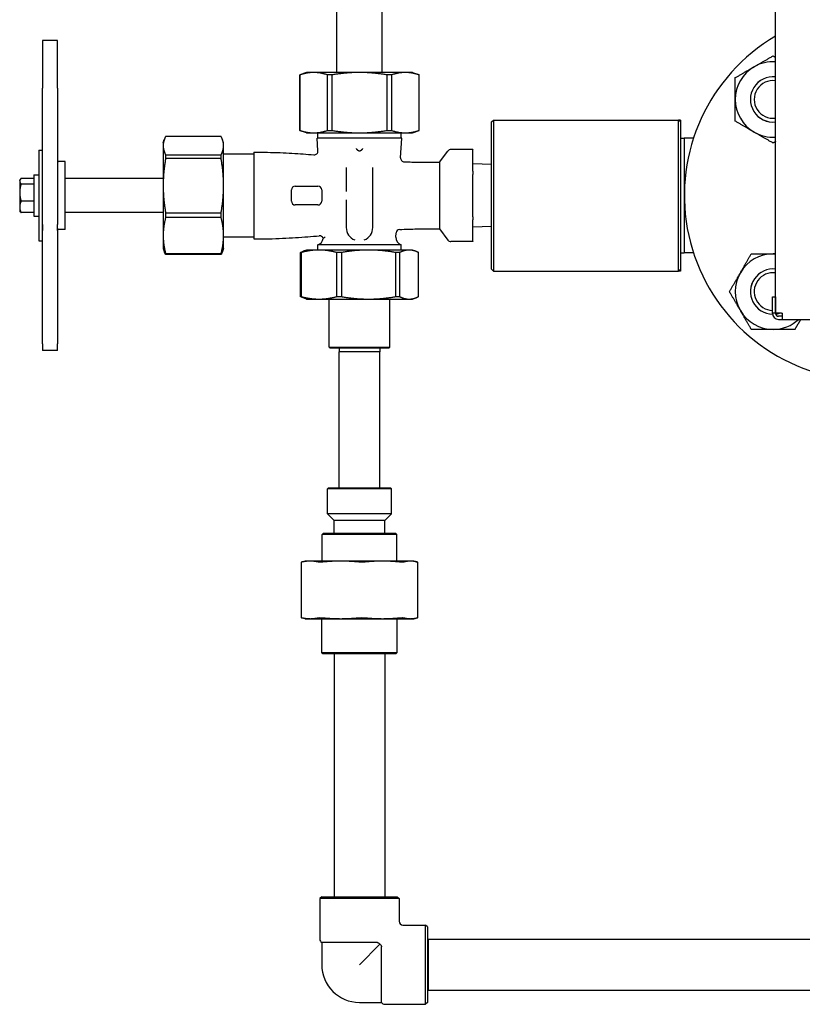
# Model space of a CAD drawing. Header units: inches. Extents: x 24 to 1128, y -58 to 748.
# Tile 272 of 656: x 459 to 472, y 285 to 301. Entities that reach past the tile are written whole.
import ezdxf

# ---------------------------------------------------------------- set-up
doc = ezdxf.new("R2010")
doc.units = ezdxf.units.IN
doc.header["$LTSCALE"] = 32
doc.header["$MEASUREMENT"] = 0
doc.layers.add('Visible (ANSI)', color=7, linetype='Continuous', lineweight=30)

msp = doc.modelspace()

# ---------------------------------------------------------------- linework, layer by layer
at = {"layer": 'Visible (ANSI)'}
for p, q in [((471.79233, 296.59617), (471.79233, 322.49617)), ((464.52983, 300.58367), (464.52983, 302.44617)), ((465.27983, 300.58367), (465.27983, 302.44617)), ((459.65483, 301.11213), (459.65483, 300.32521)), ((459.90483, 301.11213), (459.65483, 301.11213)), ((459.90483, 300.32521), (459.90483, 301.11213)), ((464.02983, 300.58367), (463.91733, 300.54272)), ((463.91819, 300.54272), (463.91733, 300.54272)), ((463.91733, 299.62462), (463.91733, 300.54272)), ((463.91819, 300.54272), (463.91819, 299.62462)), ((464.14706, 300.58367), (464.02983, 300.58367)), ((464.90483, 300.58367), (464.14706, 300.58367)), ((464.44708, 300.54272), (464.37593, 300.54272)), ((464.37593, 299.62462), (464.37593, 300.54272)), ((464.44708, 300.54272), (464.44708, 299.62462)), ((465.6626, 300.58367), (464.90483, 300.58367)), ((465.43373, 300.54272), (465.36258, 300.54272)), ((465.36258, 299.62462), (465.36258, 300.54272)), ((465.43373, 300.54272), (465.43373, 299.62462)), ((465.77983, 300.58367), (465.6626, 300.58367)), ((465.77983, 300.58367), (465.89233, 300.54272)), ((465.89233, 300.54272), (465.89148, 300.54272)), ((465.89148, 299.62462), (465.89148, 300.54272)), ((465.89233, 299.62462), (465.89233, 300.54272)), ((459.65483, 298.0666), (459.65483, 300.32521)), ((459.90483, 300.32521), (459.90483, 298.0666)), ((467.09233, 299.76492), (467.12358, 299.79617)), ((467.12358, 299.79617), (467.12358, 297.29617)), ((467.12358, 299.79617), (470.18608, 299.79617)), ((470.21733, 299.79617), (470.18608, 299.79617)), ((470.18608, 297.29617), (470.18608, 299.79617)), ((470.21733, 299.76492), (470.18608, 299.79617)), ((470.21733, 299.79617), (470.21733, 299.76492)), ((467.09233, 297.32742), (467.09233, 299.76492)), ((470.21733, 299.76492), (470.21733, 297.32742)), ((461.65483, 299.42117), (461.6737, 299.47302)), ((462.61388, 299.52317), (461.69578, 299.52317)), ((462.65483, 299.42117), (462.63596, 299.47302)), ((464.02983, 299.58367), (463.91733, 299.62462)), ((463.91733, 299.62462), (463.91819, 299.62462)), ((464.02983, 299.58367), (464.14706, 299.58367)), ((464.14706, 299.58367), (464.90483, 299.58367)), ((465.60483, 299.49467), (464.20483, 299.49467)), ((464.21736, 299.28667), (464.20483, 299.49467)), ((464.21733, 299.49467), (464.21733, 299.58367)), ((464.37593, 299.62462), (464.44708, 299.62462)), ((464.90483, 299.58367), (465.6626, 299.58367)), ((465.36258, 299.62462), (465.43373, 299.62462)), ((465.58531, 299.17067), (465.60483, 299.49467)), ((465.59233, 299.49467), (465.59233, 299.58367)), ((465.6626, 299.58367), (465.77983, 299.58367)), ((465.77983, 299.58367), (465.89233, 299.62462)), ((465.89148, 299.62462), (465.89233, 299.62462)), ((470.21733, 299.49453), (470.27983, 299.49617)), ((470.27983, 299.49617), (470.27983, 297.59617)), ((470.43353, 299.49617), (470.27983, 299.49617)), ((461.65483, 299.42117), (461.65483, 299.37222)), ((461.65483, 299.37222), (461.65483, 298.7093)), ((462.65483, 299.37222), (462.65483, 299.42117)), ((462.65483, 298.7093), (462.65483, 299.37222)), ((466.77983, 299.30871), (466.41802, 299.30871)), ((466.77983, 299.30871), (466.77983, 299.30033)), ((466.77983, 298.95031), (466.77983, 299.30033)), ((459.59483, 299.29617), (459.59483, 297.79617)), ((459.59483, 299.29617), (459.65483, 299.29617)), ((461.69578, 299.22127), (461.69578, 299.15902)), ((461.69578, 299.22127), (462.61388, 299.22127)), ((462.61388, 299.15902), (461.69578, 299.15902)), ((462.61388, 299.15902), (462.61388, 299.22127)), ((463.15483, 299.23367), (462.65483, 299.23367)), ((463.15483, 299.26472), (463.15483, 297.82762)), ((466.22983, 299.09617), (466.3677, 299.28328)), ((460.02983, 299.10867), (459.92046, 299.10867)), ((460.02983, 297.98367), (460.02983, 299.10867)), ((464.68608, 299.0125), (464.68608, 298.61543)), ((465.12358, 298.01492), (465.12358, 299.0125)), ((466.22983, 299.09617), (466.22983, 297.99617)), ((467.09233, 299.05753), (466.77983, 299.07117)), ((459.51483, 298.82932), (459.30216, 298.82932)), ((459.51483, 298.89017), (459.51483, 298.20217)), ((459.51483, 298.89017), (459.59483, 298.89017)), ((461.65483, 298.82742), (460.02983, 298.82742)), ((466.77983, 298.95031), (466.77983, 298.89619)), ((466.77983, 298.19615), (466.77983, 298.89619)), ((459.27983, 298.79617), (459.28794, 298.81022)), ((459.27983, 298.79617), (459.27983, 298.78287)), ((459.27983, 298.78287), (459.27983, 298.59485)), ((459.51483, 298.73642), (459.30216, 298.73642)), ((461.65483, 298.7093), (461.65483, 297.88325)), ((462.65483, 297.88325), (462.65483, 298.7093)), ((463.84233, 298.70242), (464.21733, 298.70242)), ((459.27983, 298.59485), (459.27983, 298.35814)), ((463.77983, 298.45242), (463.77983, 298.63992)), ((464.27983, 298.63992), (464.27983, 298.45242)), ((459.27983, 298.35814), (459.27983, 298.29617)), ((459.51483, 298.45327), (459.30216, 298.45327)), ((464.21733, 298.38992), (463.84233, 298.38992)), ((464.68608, 298.47691), (464.68608, 298.01492)), ((459.27983, 298.29617), (459.28794, 298.28212)), ((459.51483, 298.26302), (459.30216, 298.26302)), ((459.51483, 298.20217), (459.59483, 298.20217)), ((461.65483, 298.26492), (460.02983, 298.26492)), ((461.69578, 298.25958), (461.69578, 298.18202)), ((461.69578, 298.25958), (462.61388, 298.25958)), ((462.61388, 298.18202), (461.69578, 298.18202)), ((462.61388, 298.18202), (462.61388, 298.25958)), ((466.77983, 298.19615), (466.77983, 298.14202)), ((459.65483, 298.0666), (459.65483, 297.96953)), ((459.65483, 297.96953), (459.65483, 298.0666)), ((459.90483, 297.96953), (459.90483, 298.0666)), ((466.22983, 297.99617), (466.3677, 297.80906)), ((466.77983, 297.79201), (466.77983, 298.14202)), ((467.09233, 298.03481), (466.77983, 298.02117)), ((459.65483, 296.09115), (459.65483, 297.96953)), ((459.90483, 297.96953), (459.90483, 296.09115)), ((460.02983, 297.98367), (459.92046, 297.98367)), ((461.65483, 297.88325), (461.65483, 297.67117)), ((462.65483, 297.67117), (462.65483, 297.88325)), ((463.15483, 297.85867), (462.65483, 297.85867)), ((465.5062, 297.85757), (465.51034, 297.9263)), ((459.59483, 297.79617), (459.65483, 297.79617)), ((461.65483, 297.67117), (461.6737, 297.61932)), ((462.65483, 297.67117), (462.63596, 297.61932)), ((465.59233, 297.73117), (464.21733, 297.73117)), ((464.21733, 297.64402), (464.21733, 297.73117)), ((465.59233, 297.64402), (465.59233, 297.73117)), ((466.77983, 297.78363), (466.41802, 297.78363)), ((466.77983, 297.79201), (466.77983, 297.78363)), ((461.69578, 297.58448), (461.69578, 297.56916)), ((461.69578, 297.58448), (462.61388, 297.58448)), ((462.61388, 297.56916), (461.69578, 297.56916)), ((462.61388, 297.56916), (462.61388, 297.58448)), ((463.93994, 297.60307), (463.92582, 297.60307)), ((463.92582, 296.87247), (463.92582, 297.60307)), ((463.93994, 297.60307), (463.93994, 296.87247)), ((464.02983, 297.64402), (463.97309, 297.62337)), ((464.23357, 297.64402), (464.02983, 297.64402)), ((465.05528, 297.64402), (464.23357, 297.64402)), ((464.60435, 297.60307), (464.52719, 297.60307)), ((464.52719, 296.87247), (464.52719, 297.60307)), ((464.60435, 297.60307), (464.60435, 296.87247)), ((465.72654, 297.64402), (465.05528, 297.64402)), ((465.56924, 297.60307), (465.50621, 297.60307)), ((465.50621, 296.87247), (465.50621, 297.60307)), ((465.56924, 297.60307), (465.56924, 296.87247)), ((465.77983, 297.64402), (465.72654, 297.64402)), ((465.77983, 297.64402), (465.83657, 297.62337)), ((465.88385, 296.87247), (465.88385, 297.60307)), ((470.21733, 297.59781), (470.27983, 297.59617)), ((470.43353, 297.59617), (470.27983, 297.59617)), ((467.09233, 297.32742), (467.12358, 297.29617)), ((467.12358, 297.29617), (470.18608, 297.29617)), ((470.21733, 297.32742), (470.18608, 297.29617)), ((470.21733, 297.29617), (470.18608, 297.29617)), ((470.21733, 297.32742), (470.21733, 297.29617)), ((463.92582, 296.87247), (463.93994, 296.87247)), ((464.52719, 296.87247), (464.60435, 296.87247)), ((465.50621, 296.87247), (465.56924, 296.87247)), ((471.74133, 296.87117), (471.79133, 296.87117)), ((471.74133, 296.59617), (471.74133, 296.87117)), ((471.79133, 296.87117), (471.79133, 296.59617)), ((464.02983, 296.83152), (463.97309, 296.85217)), ((464.02983, 296.83152), (464.23357, 296.83152)), ((464.23357, 296.83152), (465.05528, 296.83152)), ((464.40483, 296.03515), (464.40483, 296.83152)), ((465.05528, 296.83152), (465.72654, 296.83152)), ((465.40483, 296.03515), (465.40483, 296.83152)), ((465.72654, 296.83152), (465.77983, 296.83152)), ((465.77983, 296.83152), (465.83657, 296.85217)), ((471.79133, 296.59617), (471.74133, 296.59617)), ((471.89233, 296.59617), (471.79233, 296.59617)), ((471.90483, 296.54617), (471.84133, 296.54617)), ((471.89233, 296.59617), (471.90483, 296.59617)), ((471.90483, 296.49617), (471.90483, 296.59617)), ((471.84133, 296.49617), (471.90483, 296.49617)), ((471.90483, 296.49617), (474.77983, 296.49617)), ((459.65483, 296.09115), (459.65483, 295.9802)), ((459.90483, 295.9802), (459.90483, 296.09115)), ((459.90483, 295.9802), (459.65483, 295.9802)), ((464.40483, 296.03515), (465.40483, 296.03515)), ((464.42046, 296.01952), (464.40483, 296.03515)), ((465.38921, 296.01952), (464.42046, 296.01952)), ((464.56897, 296.01952), (464.56733, 295.95702)), ((465.24233, 295.95702), (464.56733, 295.95702)), ((464.56733, 293.70702), (464.56733, 295.95702)), ((465.24069, 296.01952), (465.24233, 295.95702)), ((465.24233, 293.70702), (465.24233, 295.95702)), ((465.38921, 296.01952), (465.40483, 296.03515)), ((464.38921, 293.70702), (464.37358, 293.6914)), ((464.37358, 293.2773), (464.37358, 293.6914)), ((465.43608, 293.6914), (464.37358, 293.6914)), ((464.38921, 293.70702), (465.42046, 293.70702)), ((465.42046, 293.70702), (465.43608, 293.6914)), ((465.43608, 293.2773), (465.43608, 293.6914)), ((465.43608, 293.2773), (464.37358, 293.2773)), ((464.48483, 293.16605), (464.37358, 293.2773)), ((465.32483, 293.16605), (465.43608, 293.2773)), ((465.32483, 293.16605), (464.48483, 293.16605)), ((464.48483, 292.95702), (464.48483, 293.16605)), ((465.32483, 292.95702), (465.32483, 293.16605)), ((464.30691, 292.95702), (464.28608, 292.93619)), ((464.30691, 292.95702), (465.50275, 292.95702)), ((465.50275, 292.95702), (465.52358, 292.93619)), ((465.52358, 292.93619), (464.28608, 292.93619)), ((464.28608, 292.49302), (464.28608, 292.93619)), ((465.52358, 292.49302), (465.52358, 292.93619)), ((463.94171, 292.47594), (463.94171, 291.5576)), ((464.00483, 292.49302), (463.94675, 292.47746)), ((464.0885, 292.49302), (464.00483, 292.49302)), ((464.59555, 292.49302), (464.0885, 292.49302)), ((465.28377, 292.49302), (464.59555, 292.49302)), ((465.75002, 292.49302), (465.28377, 292.49302)), ((465.80483, 292.49302), (465.75002, 292.49302)), ((465.80483, 292.49302), (465.86291, 292.47746)), ((465.86795, 291.5576), (465.86795, 292.47594)), ((464.00483, 291.54052), (463.94675, 291.55608)), ((464.00483, 291.54052), (464.0885, 291.54052)), ((464.0885, 291.54052), (464.59555, 291.54052)), ((464.27983, 290.97785), (464.27983, 291.54052)), ((464.59555, 291.54052), (465.28377, 291.54052)), ((465.28377, 291.54052), (465.75002, 291.54052)), ((465.52983, 290.97785), (465.52983, 291.54052)), ((465.75002, 291.54052), (465.80483, 291.54052)), ((465.80483, 291.54052), (465.86291, 291.55608)), ((464.27983, 290.97785), (465.52983, 290.97785)), ((464.30066, 290.95702), (464.27983, 290.97785)), ((465.509, 290.95702), (464.30066, 290.95702)), ((464.48483, 290.95702), (464.48483, 286.93702)), ((465.32483, 290.95702), (465.32483, 286.93702)), ((465.509, 290.95702), (465.52983, 290.97785)), ((464.27983, 286.93702), (464.24858, 286.90577)), ((464.27983, 286.93702), (465.52983, 286.93702)), ((465.52983, 286.93702), (465.56108, 286.90577)), ((465.56108, 286.90577), (464.24858, 286.90577)), ((464.24858, 286.90577), (464.24858, 286.23152)), ((465.56108, 286.90577), (465.56108, 286.53077)), ((465.62358, 286.46827), (465.99858, 286.46827)), ((465.99858, 285.15577), (465.99858, 286.46827)), ((466.02983, 286.43702), (465.99858, 286.46827)), ((466.02983, 286.43702), (466.02983, 285.18702)), ((465.20126, 286.17739), (464.27983, 286.17739)), ((464.27983, 286.17739), (464.27983, 285.81202)), ((465.24421, 286.1514), (464.90483, 285.81202)), ((465.2702, 285.18702), (465.2702, 286.10845)), ((466.04131, 286.23202), (466.04131, 285.39202)), ((466.04131, 286.23202), (484.04909, 286.23202)), ((466.04131, 285.39202), (484.04909, 285.39202)), ((464.90483, 285.18702), (465.2702, 285.18702)), ((465.32433, 285.15577), (465.99858, 285.15577)), ((466.02983, 285.18702), (465.99858, 285.15577))]:
    msp.add_line(p, q, dxfattribs=at)
for centre, radius, start, end in [((473.34233, 298.54617), 3.06, 120.433365, 260.120965), ((471.75134, 300.13716), 0.625, 120, 180), ((471.75134, 300.13716), 0.625, 86.239591, 120), ((471.75134, 300.13716), 0.37513, 83.726737, 276.273263), ((471.75134, 300.13716), 0.375, 83.724611, 276.275389), ((471.75134, 300.13716), 0.3125, 82.462861, 277.537139), ((471.75134, 300.13716), 0.625, 180, 240), ((471.75134, 300.13716), 0.625, 240, 273.760409), ((466.41802, 299.24621), 0.0625, 90, 143.615648), ((464.15498, 299.28292), 0.0625, 265.284971, 3.447874), ((465.6477, 299.16691), 0.0625, 176.552126, 267.976665), ((463.84233, 298.63992), 0.0625, 90, 180), ((464.21733, 298.63992), 0.0625, 0, 90), ((463.84233, 298.45242), 0.0625, 180, 270), ((464.21733, 298.45242), 0.0625, 270, 0), ((459.92046, 297.99929), 0.01562, 180, 270), ((464.90483, 298.01492), 0.21875, 180, 249.08078), ((464.90483, 298.01492), 0.21875, 290.91922, 0), ((464.17869, 297.85005), 0.125, 288.005734, 353.455155), ((464.2433, 297.8169), 0.0625, 17.597741, 94.959636), ((465.63097, 297.85005), 0.125, 176.552126, 251.994266), ((465.57272, 297.92254), 0.0625, 92.382355, 176.552126), ((466.41802, 297.84613), 0.0625, 216.384352, 270), ((471.75134, 296.95518), 0.625, 90, 150), ((471.75134, 296.95518), 0.625, 86.239591, 90), ((471.75134, 296.95518), 0.625, 150, 210), ((471.75134, 296.95518), 0.37513, 83.726737, 268.668175), ((471.75134, 296.95518), 0.375, 83.724611, 268.664587), ((471.75134, 296.95518), 0.3125, 82.462861, 268.164435), ((471.75134, 296.95518), 0.625, 210, 270), ((471.84133, 296.59617), 0.1, 180, 270), ((471.75134, 296.95518), 0.3125, 277.352234, 277.537139), ((471.84133, 296.59617), 0.05, 180, 270), ((471.75134, 296.95518), 0.375, 276.413354, 286.792105), ((471.75134, 296.95518), 0.37513, 276.416588, 286.856059), ((471.75134, 296.95518), 0.625, 270, 312.742143), ((465.62358, 286.53077), 0.0625, 180, 270), ((464.31108, 286.23152), 0.0625, 180, 240), ((464.90483, 285.81202), 0.625, 180, 270), ((465.32433, 285.21827), 0.0625, 210, 270)]:
    msp.add_arc(centre, radius, start, end, dxfattribs=at)
for points, weights in [([(471.43884, 300.67843), (471.58387, 300.76216), (471.75134, 300.85885)], [1, 1.0379548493, 1]), ([(471.75134, 300.85885), (471.77216, 300.84683), (471.79233, 300.83518)], [1, 1.00456665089, 1.00803440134]), ([(471.12634, 300.498), (471.29381, 300.59469), (471.43884, 300.67843)], [1, 1.0379548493, 1]), ([(464.14706, 300.58367), (464.03953, 300.58367), (463.91819, 300.54272)], [1, 1.06560189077, 1.06691969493]), ([(464.37593, 300.54272), (464.25458, 300.58367), (464.14706, 300.58367)], [1.06691969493, 1.06560189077, 1]), ([(464.90483, 300.58367), (464.68978, 300.58367), (464.44708, 300.54272)], [1, 1.06560189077, 1.06691969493]), ([(465.36258, 300.54272), (465.11988, 300.58367), (464.90483, 300.58367)], [1.06691969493, 1.06560189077, 1]), ([(465.6626, 300.58367), (465.55508, 300.58367), (465.43373, 300.54272)], [1, 1.06560189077, 1.06691969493]), ([(465.89148, 300.54272), (465.77013, 300.58367), (465.6626, 300.58367)], [1.06691969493, 1.06560189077, 1]), ([(471.12634, 300.13716), (471.12634, 300.30463), (471.12634, 300.498)], [1, 1.0379548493, 1]), ([(471.12634, 299.77632), (471.12634, 299.96969), (471.12634, 300.13716)], [1, 1.0379548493, 1]), ([(471.43884, 299.59589), (471.29381, 299.67963), (471.12634, 299.77632)], [1, 1.0379548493, 1]), ([(461.69578, 299.52317), (461.65483, 299.44314), (461.65483, 299.37222)], [1.06691969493, 1.06560189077, 1]), ([(462.65483, 299.37222), (462.65483, 299.44314), (462.61388, 299.52317)], [1, 1.06560189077, 1.06691969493]), ([(463.91819, 299.62462), (464.03953, 299.58367), (464.14706, 299.58367)], [1.06691969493, 1.06560189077, 1]), ([(464.14706, 299.58367), (464.25458, 299.58367), (464.37593, 299.62462)], [1, 1.06560189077, 1.06691969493]), ([(464.44708, 299.62462), (464.68978, 299.58367), (464.90483, 299.58367)], [1.06691969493, 1.06560189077, 1]), ([(464.90483, 299.58367), (465.11988, 299.58367), (465.36258, 299.62462)], [1, 1.06560189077, 1.06691969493]), ([(465.43373, 299.62462), (465.55508, 299.58367), (465.6626, 299.58367)], [1.06691969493, 1.06560189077, 1]), ([(465.6626, 299.58367), (465.77013, 299.58367), (465.89148, 299.62462)], [1, 1.06560189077, 1.06691969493]), ([(471.75134, 299.41547), (471.58387, 299.51216), (471.43884, 299.59589)], [1, 1.0379548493, 1]), ([(461.65483, 299.37222), (461.65483, 299.30131), (461.69578, 299.22127)], [1, 1.06560189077, 1.06691969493]), ([(462.61388, 299.22127), (462.65483, 299.30131), (462.65483, 299.37222)], [1.06691969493, 1.06560189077, 1]), ([(464.8526, 299.32008), (464.86623, 299.30294), (464.87984, 299.29474)], [1.00763899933, 1.00839537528, 1.00875771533]), ([(464.92982, 299.29474), (464.94343, 299.30294), (464.95706, 299.32008)], [1.00875771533, 1.00839537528, 1.00763899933]), ([(471.79233, 299.43914), (471.77216, 299.42749), (471.75134, 299.41547)], [1.00803440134, 1.00456665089, 1]), ([(461.69578, 299.15902), (461.65483, 298.92058), (461.65483, 298.7093)], [1.06691969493, 1.06560189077, 1]), ([(462.65483, 298.7093), (462.65483, 298.92058), (462.61388, 299.15902)], [1, 1.06560189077, 1.06691969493]), ([(464.87984, 299.29474), (464.90483, 299.27967), (464.92982, 299.29474)], [1, 1.00066060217, 1]), ([(459.30216, 298.82932), (459.27983, 298.80443), (459.27983, 298.78287)], [1, 1.0379548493, 1]), ([(459.27983, 298.78287), (459.27983, 298.76131), (459.30216, 298.73642)], [1, 1.0379548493, 1]), ([(459.30216, 298.73642), (459.27983, 298.66055), (459.27983, 298.59485)], [1, 1.0379548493, 1]), ([(461.65483, 298.7093), (461.65483, 298.49803), (461.69578, 298.25958)], [1, 1.06560189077, 1.06691969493]), ([(462.61388, 298.25958), (462.65483, 298.49803), (462.65483, 298.7093)], [1.06691969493, 1.06560189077, 1]), ([(459.27983, 298.59485), (459.27983, 298.52914), (459.30216, 298.45327)], [1, 1.0379548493, 1]), ([(459.30216, 298.45327), (459.27983, 298.40229), (459.27983, 298.35814)], [1, 1.0379548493, 1]), ([(459.27983, 298.35814), (459.27983, 298.314), (459.30216, 298.26302)], [1, 1.0379548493, 1]), ([(459.30216, 298.26302), (459.29321, 298.273), (459.28794, 298.28212)], [1, 1.01487525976, 1.01809069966]), ([(461.69578, 298.18202), (461.65483, 298.02361), (461.65483, 297.88325)], [1.06691969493, 1.06560189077, 1]), ([(462.65483, 297.88325), (462.65483, 298.02361), (462.61388, 298.18202)], [1, 1.06560189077, 1.06691969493]), ([(461.65483, 297.88325), (461.65483, 297.74289), (461.69578, 297.58448)], [1, 1.06560189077, 1.06691969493]), ([(462.61388, 297.58448), (462.65483, 297.74289), (462.65483, 297.88325)], [1.06691969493, 1.06560189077, 1]), ([(461.69578, 297.56916), (461.68254, 297.59504), (461.6737, 297.61932)], [1.06691969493, 1.06649332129, 1.0593374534]), ([(462.63596, 297.61932), (462.62712, 297.59504), (462.61388, 297.56916)], [1.0593374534, 1.06649332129, 1.06691969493]), ([(463.92582, 297.60307), (463.95014, 297.61501), (463.97309, 297.62337)], [1.0788594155, 1.07671691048, 1.06905877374]), ([(464.23357, 297.64402), (464.09562, 297.64402), (463.93994, 297.60307)], [1, 1.07154778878, 1.0788594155]), ([(464.52719, 297.60307), (464.37151, 297.64402), (464.23357, 297.64402)], [1.0788594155, 1.07154778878, 1]), ([(465.05528, 297.64402), (464.84343, 297.64402), (464.60435, 297.60307)], [1, 1.07154778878, 1.0788594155]), ([(465.50621, 297.60307), (465.26713, 297.64402), (465.05528, 297.64402)], [1.0788594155, 1.07154778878, 1]), ([(465.72654, 297.64402), (465.65264, 297.64402), (465.56924, 297.60307)], [1, 1.07154778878, 1.0788594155]), ([(465.88385, 297.60307), (465.80044, 297.64402), (465.72654, 297.64402)], [1.0788594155, 1.07154778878, 1]), ([(471.21007, 297.26768), (471.29381, 297.41271), (471.3905, 297.58018)], [1, 1.0379548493, 1]), ([(471.3905, 297.58018), (471.58387, 297.58018), (471.75134, 297.58018)], [1, 1.0379548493, 1]), ([(471.75134, 297.58018), (471.77181, 297.58018), (471.79233, 297.58018)], [1, 1.00449041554, 1.00791831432]), ([(471.02965, 296.95518), (471.12634, 297.12265), (471.21007, 297.26768)], [1, 1.0379548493, 1]), ([(463.97309, 296.85217), (463.95014, 296.86053), (463.92582, 296.87247)], [1.06905877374, 1.07671691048, 1.0788594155]), ([(463.93994, 296.87247), (464.09562, 296.83152), (464.23357, 296.83152)], [1.0788594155, 1.07154778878, 1]), ([(464.23357, 296.83152), (464.37151, 296.83152), (464.52719, 296.87247)], [1, 1.07154778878, 1.0788594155]), ([(464.60435, 296.87247), (464.84343, 296.83152), (465.05528, 296.83152)], [1.0788594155, 1.07154778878, 1]), ([(465.05528, 296.83152), (465.26713, 296.83152), (465.50621, 296.87247)], [1, 1.07154778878, 1.0788594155]), ([(465.56924, 296.87247), (465.65264, 296.83152), (465.72654, 296.83152)], [1.0788594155, 1.07154778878, 1]), ([(465.72654, 296.83152), (465.80044, 296.83152), (465.88385, 296.87247)], [1, 1.07154778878, 1.0788594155]), ([(471.21007, 296.64268), (471.12634, 296.78771), (471.02965, 296.95518)], [1, 1.0379548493, 1]), ([(471.3905, 296.33018), (471.29381, 296.49765), (471.21007, 296.64268)], [1, 1.0379548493, 1]), ([(472.20802, 296.49617), (472.1627, 296.41767), (472.11218, 296.33018)], [1.01896431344, 1.01947624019, 1]), ([(471.75134, 296.33018), (471.58387, 296.33018), (471.3905, 296.33018)], [1, 1.0379548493, 1]), ([(472.11218, 296.33018), (471.91881, 296.33018), (471.75134, 296.33018)], [1, 1.0379548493, 1]), ([(464.0885, 292.49302), (464.02294, 292.49302), (463.95333, 292.47814)], [1, 1.04951712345, 1.06851824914]), ([(464.22366, 292.47814), (464.15406, 292.49302), (464.0885, 292.49302)], [1.06851824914, 1.04951712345, 1]), ([(464.59555, 292.49302), (464.44933, 292.49302), (464.29408, 292.47814)], [1, 1.04951712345, 1.06851824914]), ([(464.89701, 292.47814), (464.74177, 292.49302), (464.59555, 292.49302)], [1.06851824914, 1.04951712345, 1]), ([(465.28377, 292.49302), (465.14254, 292.49302), (464.9926, 292.47814)], [1, 1.04951712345, 1.06851824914]), ([(465.57495, 292.47814), (465.425, 292.49302), (465.28377, 292.49302)], [1.06851824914, 1.04951712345, 1]), ([(465.75002, 292.49302), (465.69651, 292.49302), (465.6397, 292.47814)], [1, 1.04951712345, 1.06851824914]), ([(465.86034, 292.47814), (465.80353, 292.49302), (465.75002, 292.49302)], [1.06851824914, 1.04951712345, 1]), ([(463.95333, 291.5554), (464.02294, 291.54052), (464.0885, 291.54052)], [1.06851824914, 1.04951712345, 1]), ([(464.0885, 291.54052), (464.15406, 291.54052), (464.22366, 291.5554)], [1, 1.04951712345, 1.06851824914]), ([(464.29408, 291.5554), (464.44933, 291.54052), (464.59555, 291.54052)], [1.06851824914, 1.04951712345, 1]), ([(464.59555, 291.54052), (464.74177, 291.54052), (464.89701, 291.5554)], [1, 1.04951712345, 1.06851824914]), ([(464.9926, 291.5554), (465.14254, 291.54052), (465.28377, 291.54052)], [1.06851824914, 1.04951712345, 1]), ([(465.28377, 291.54052), (465.425, 291.54052), (465.57495, 291.5554)], [1, 1.04951712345, 1.06851824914]), ([(465.6397, 291.5554), (465.69651, 291.54052), (465.75002, 291.54052)], [1.06851824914, 1.04951712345, 1]), ([(465.75002, 291.54052), (465.80353, 291.54052), (465.86034, 291.5554)], [1, 1.04951712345, 1.06851824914])]:
    msp.add_rational_spline(points, weights, degree=2, dxfattribs=at)
for points, knots in [([(464.84883, 299.32235), (464.84884, 299.32235), (464.84885, 299.32235), (464.84963, 299.32218), (464.85037, 299.32192), (464.85167, 299.32109), (464.85217, 299.32062), (464.8526, 299.32008)], [-0.0000889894, -0.0000889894, -0.0000889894, -0.0000889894, 0, 0, 0.0059681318, 0.0059681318, 0.0108186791, 0.0108186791, 0.0108186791, 0.0108186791]), ([(464.95706, 299.32008), (464.95709, 299.32012), (464.95711, 299.32015), (464.95757, 299.32071), (464.95808, 299.32116), (464.95933, 299.32193), (464.96003, 299.32218), (464.96081, 299.32235), (464.96082, 299.32235), (464.96083, 299.32235)], [0, 0, 0, 0, 0.0003134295, 0.0003134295, 0.0055212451, 0.0055212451, 0.0114431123, 0.0114431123, 0.0115314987, 0.0115314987, 0.0115314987, 0.0115314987]), ([(463.15483, 299.26472), (463.23278, 299.26472), (463.30779, 299.26388), (463.45273, 299.26084), (463.52265, 299.25864), (463.65815, 299.25318), (463.72371, 299.24992), (463.85115, 299.24262), (463.91301, 299.23857), (464.03363, 299.22995), (464.09238, 299.22537), (464.14984, 299.22063)], [1, 1, 1, 1, 1.049986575, 1.049986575, 1.099973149, 1.099973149, 1.149959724, 1.149959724, 1.199946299, 1.199946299, 1.249932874, 1.249932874, 1.249932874, 1.249932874]), ([(459.90483, 299.10522), (459.90503, 299.1053), (459.90523, 299.10539), (459.90607, 299.10575), (459.90675, 299.10601), (459.90843, 299.10648), (459.90916, 299.10659), (459.9103, 299.10679), (459.91075, 299.10688), (459.9124, 299.10721), (459.91321, 299.10742), (459.91499, 299.10787), (459.91541, 299.10798), (459.91634, 299.10819), (459.91675, 299.10827), (459.91755, 299.10842), (459.91785, 299.10847), (459.9185, 299.10855), (459.91886, 299.10859), (459.91957, 299.10865), (459.91992, 299.10866), (459.92033, 299.10867), (459.92039, 299.10867), (459.92046, 299.10867)], [0.0440244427, 0.0440244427, 0.0440244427, 0.0440244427, 0.0464300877, 0.0464300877, 0.0550016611, 0.0550016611, 0.0680712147, 0.0680712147, 0.0808664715, 0.0808664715, 0.1192002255, 0.1192002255, 0.129375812, 0.129375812, 0.1352186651, 0.1352186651, 0.1379650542, 0.1379650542, 0.140756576, 0.140756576, 0.1434045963, 0.1434045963, 0.1438874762, 0.1438874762, 0.1438874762, 0.1438874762]), ([(459.90483, 299.09178), (459.90483, 299.09178), (459.90483, 299.09178), (459.90483, 299.09225), (459.90485, 299.09269), (459.9049, 299.0934), (459.90494, 299.09368), (459.90497, 299.09395), (459.90497, 299.09399), (459.90497, 299.09399), (459.90497, 299.09399), (459.90497, 299.09399)], [0, 0, 0, 0, 0.0000072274, 0.0000072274, 0.004455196, 0.004455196, 0.009108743, 0.009108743, 0.0128120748, 0.0128120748, 0.0128374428, 0.0128374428, 0.0128374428, 0.0128374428]), ([(465.64549, 299.10445), (465.68882, 299.10292), (465.73153, 299.10165), (465.81545, 299.09956), (465.85666, 299.09874), (465.93727, 299.0975), (465.97667, 299.09707), (466.05327, 299.09648), (466.09048, 299.09633), (466.16226, 299.09617), (466.19684, 299.09617), (466.22983, 299.09617)], [1.752952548, 1.752952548, 1.752952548, 1.752952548, 1.802362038, 1.802362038, 1.851771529, 1.851771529, 1.901181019, 1.901181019, 1.95059051, 1.95059051, 2, 2, 2, 2]), ([(465.57013, 297.98499), (465.61921, 297.98703), (465.66759, 297.98874), (465.76263, 297.99155), (465.8093, 297.99266), (465.90054, 297.99435), (465.9451, 297.99494), (466.03162, 297.99574), (466.07358, 297.99595), (466.15429, 297.99617), (466.19304, 297.99617), (466.22983, 297.99617)], [1.724537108, 1.724537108, 1.724537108, 1.724537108, 1.779629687, 1.779629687, 1.834722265, 1.834722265, 1.889814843, 1.889814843, 1.944907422, 1.944907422, 2, 2, 2, 2]), ([(463.15483, 297.82762), (463.24084, 297.82762), (463.32327, 297.82864), (463.48203, 297.8323), (463.55836, 297.83494), (463.7059, 297.84143), (463.7771, 297.84529), (463.91524, 297.85386), (463.98217, 297.85857), (464.11251, 297.86854), (464.17592, 297.87379), (464.2379, 297.87917)], [1, 1, 1, 1, 1.05515271, 1.05515271, 1.110305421, 1.110305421, 1.165458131, 1.165458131, 1.220610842, 1.220610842, 1.275763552, 1.275763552, 1.275763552, 1.275763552]), ([(464.33717, 297.85757), (464.33701, 297.85746), (464.33686, 297.85736), (464.32463, 297.84937), (464.3152, 297.84345), (464.30713, 297.83842), (464.30543, 297.83738), (464.30379, 297.83636), (464.3034, 297.83612), (464.30301, 297.83588), (464.30292, 297.83583), (464.30288, 297.8358), (464.30288, 297.8358), (464.30288, 297.8358)], [-0.003888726, -0.003888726, -0.003888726, -0.003888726, 0, 0, 0.296680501, 0.296680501, 0.412646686, 0.412646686, 0.470524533, 0.470524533, 0.505365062, 0.505365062, 0.515559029, 0.515559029, 0.515559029, 0.515559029]), ([(463.95333, 292.47814), (463.94634, 292.47664), (463.94249, 292.47591), (463.94127, 292.47591), (463.94289, 292.47642), (463.94676, 292.47746)], [0.414702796, 0.414702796, 0.414702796, 0.414702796, 0.535378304, 0.535378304, 0.636105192, 0.636105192, 0.636105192, 0.636105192]), ([(464.29408, 292.47814), (464.27849, 292.47664), (464.26409, 292.47591), (464.24077, 292.47591), (464.23065, 292.47664), (464.22366, 292.47814)], [0.414702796, 0.414702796, 0.414702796, 0.414702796, 0.535378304, 0.535378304, 0.656053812, 0.656053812, 0.656053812, 0.656053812]), ([(464.9926, 292.47814), (464.97754, 292.47664), (464.96103, 292.47591), (464.92938, 292.47591), (464.9126, 292.47664), (464.89701, 292.47814)], [0.414702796, 0.414702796, 0.414702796, 0.414702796, 0.535378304, 0.535378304, 0.656053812, 0.656053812, 0.656053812, 0.656053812]), ([(465.6397, 292.47814), (465.634, 292.47664), (465.62505, 292.47591), (465.60361, 292.47591), (465.59001, 292.47664), (465.57495, 292.47814)], [0.414702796, 0.414702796, 0.414702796, 0.414702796, 0.535378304, 0.535378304, 0.656053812, 0.656053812, 0.656053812, 0.656053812]), ([(463.94676, 291.55608), (463.94289, 291.55712), (463.94127, 291.55763), (463.94249, 291.55763), (463.94634, 291.5569), (463.95333, 291.5554)], [1.312623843, 1.312623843, 1.312623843, 1.312623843, 1.413350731, 1.413350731, 1.534026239, 1.534026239, 1.534026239, 1.534026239]), ([(464.22366, 291.5554), (464.23065, 291.5569), (464.24077, 291.55763), (464.26409, 291.55763), (464.27849, 291.5569), (464.29408, 291.5554)], [1.292675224, 1.292675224, 1.292675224, 1.292675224, 1.413350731, 1.413350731, 1.534026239, 1.534026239, 1.534026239, 1.534026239]), ([(464.89701, 291.5554), (464.9126, 291.5569), (464.92938, 291.55763), (464.96103, 291.55763), (464.97754, 291.5569), (464.9926, 291.5554)], [1.292675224, 1.292675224, 1.292675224, 1.292675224, 1.413350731, 1.413350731, 1.534026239, 1.534026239, 1.534026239, 1.534026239]), ([(465.57495, 291.5554), (465.59001, 291.5569), (465.60361, 291.55763), (465.62505, 291.55763), (465.634, 291.5569), (465.6397, 291.5554)], [1.292675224, 1.292675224, 1.292675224, 1.292675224, 1.413350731, 1.413350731, 1.534026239, 1.534026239, 1.534026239, 1.534026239]), ([(465.20126, 286.17739), (465.20438, 286.17739), (465.20747, 286.17703), (465.21348, 286.17559), (465.21635, 286.17454), (465.22345, 286.17102), (465.22736, 286.1682), (465.23508, 286.16151), (465.23983, 286.15672), (465.24421, 286.1514)], [-0.251093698, -0.251093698, -0.251093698, -0.251093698, -0.216806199, -0.216806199, -0.183024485, -0.183024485, -0.13062137, -0.13062137, -0.074070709, -0.074070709, -0.074070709, -0.074070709]), ([(465.24421, 286.1514), (465.24522, 286.15057), (465.24622, 286.14972), (465.25104, 286.14547), (465.2551, 286.14145), (465.26157, 286.13381), (465.26431, 286.12988), (465.26947, 286.11891), (465.2702, 286.11305), (465.2702, 286.10845)], [-0.100035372, -0.100035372, -0.100035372, -0.100035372, -0.093175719, -0.093175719, -0.06597253, -0.06597253, -0.039834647, -0.039834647, 0, 0, 0, 0])]:
    msp.add_open_spline(points, degree=3, knots=knots, dxfattribs=at)
for points in [[(459.90483, 299.03143), (459.90483, 299.03145), (459.90483, 299.03146), (459.90483, 299.03146)], [(459.90488, 298.02371), (459.90488, 298.02371), (459.90487, 298.02383), (459.90483, 298.02403)], [(465.86794, 292.47594), (465.86792, 292.47608), (465.86542, 292.47681), (465.86034, 292.47814)], [(465.86034, 291.5554), (465.86542, 291.55673), (465.86792, 291.55746), (465.86794, 291.5576)]]:
    msp.add_open_spline(points, degree=3, dxfattribs=at)

doc.saveas('drawing.dxf')
